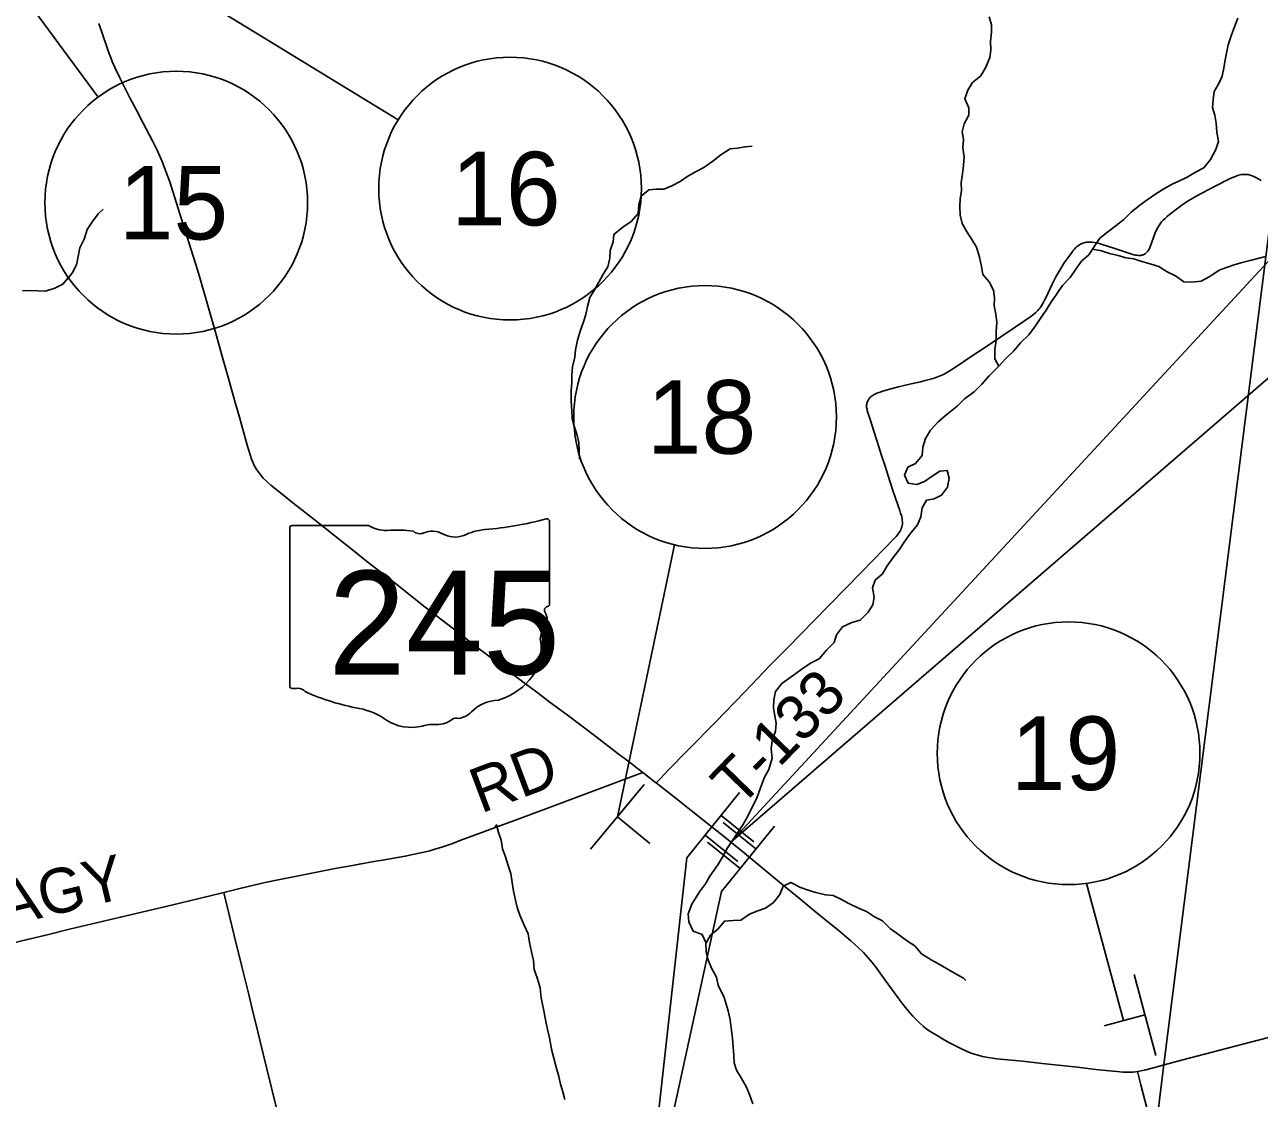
# Model space of a CAD drawing. Extents: x 0 to 1101, y 0 to 440.
# Drawn here: x 330.45 to 377.45, y 203.47 to 244.32 of the extents above; entities that cross this region are included whole.
import ezdxf

# ---------------------------------------------------------------- set-up
doc = ezdxf.new("R2010")
doc.units = 0
for name, color, linetype in [('GM_X_County_Road', 7, 'Continuous'), ('GM_X_County_Road_Text', 7, 'Continuous'), ('GM_X_Minor_River', 7, 'Continuous'), ('GM_X_State_Location', 7, 'Continuous'), ('GM_X_State_Route', 7, 'Continuous'), ('GM_X_State_Shield', 7, 'Continuous'), ('GM_X_Township', 7, 'Continuous'), ('GM_X_Township_Road', 7, 'Continuous'), ('GM_X_Township_Road_Text', 7, 'Continuous'), ('SH_Masking', 7, 'Continuous'), ('SH_Text', 7, 'Continuous'), ('SN_P_Signs', 7, 'Continuous')]:
    doc.layers.add(name, color=color, linetype=linetype)

msp = doc.modelspace()

# ---------------------------------------------------------------- linework, layer by layer
at = {"layer": 'GM_X_County_Road'}
for points in [[(338.034, 211.303), (338.543, 211.428), (339.013, 211.543), (339.612, 211.678), (340.159, 211.79), (340.872, 211.931), (341.95, 212.146), (342.334, 212.221), (342.793, 212.303), (343.195, 212.379), (343.746, 212.476), (344.077, 212.531), (344.94, 212.679), (345.525, 212.802), (345.707, 212.842), (345.869, 212.887), (346.067, 212.943), (346.334, 213.028), (346.669, 213.143), (347.159, 213.325), (347.613, 213.495), (348.293, 213.75), (349.204, 214.081), (350.395, 214.515), (352.425, 215.279), (353.742, 215.777), (353.979, 215.867)], [(321.253, 207.103), (321.396, 207.192), (321.507, 207.254), (321.576, 207.287), (321.664, 207.324), (321.734, 207.348), (321.812, 207.373), (322.029, 207.437), (322.223, 207.486), (322.583, 207.577), (323.125, 207.709), (324.738, 208.094), (326.423, 208.501), (327.548, 208.765), (328.997, 209.117), (330.389, 209.466), (331.203, 209.667), (332.163, 209.9), (334.104, 210.355), (335.771, 210.756), (337.04, 211.061), (338.034, 211.303)], [(373.476, 201.944), (373.346, 202.432), (373.099, 203.35), (372.935, 203.982), (372.81, 204.483)]]:
    msp.add_lwpolyline(points, dxfattribs=at)
at = {"layer": 'GM_X_Minor_River'}
for points in [[(367.535, 231.327), (367.388, 231.612), (367.38, 231.955), (367.429, 232.32), (367.432, 232.629), (367.458, 233.006), (367.426, 233.304), (367.361, 233.624), (367.363, 233.933), (367.332, 234.219), (367.163, 234.53), (366.926, 234.818), (366.871, 235.115), (366.794, 235.471), (366.684, 235.849), (366.504, 236.148), (366.301, 236.47), (366.143, 236.757), (366.066, 237.067), (366.046, 237.399), (366.061, 237.707), (366.109, 237.993), (366.1, 238.301), (366.149, 238.644), (366.186, 238.964), (366.212, 239.284), (366.169, 239.639), (366.183, 239.947), (366.14, 240.245), (366.211, 240.542), (366.397, 240.872), (366.388, 241.158), (366.243, 241.502), (366.349, 241.833), (366.534, 242.117), (366.845, 242.377), (367.042, 242.707), (367.193, 243.072), (367.23, 243.357), (367.222, 243.7), (367.259, 244.032), (367.25, 244.318), (367.161, 244.616)], [(376.039, 242.361), (376.099, 242.669), (376.147, 242.978), (376.267, 243.549), (376.396, 243.936), (376.501, 244.244), (376.63, 244.563)], [(358.785, 215.984), (358.903, 216.405), (358.872, 216.76), (358.909, 217.08), (359.027, 217.433), (359.052, 217.741), (359.009, 218.027), (358.954, 218.325), (358.969, 218.633), (359.029, 218.941), (359.271, 219.248), (359.719, 219.564), (360.053, 219.812), (360.363, 220.027), (360.696, 220.195), (360.973, 220.524), (361.272, 220.807), (361.355, 221.103), (361.586, 221.41), (361.942, 221.567), (362.251, 221.667), (362.562, 221.961), (362.736, 222.245), (362.784, 222.531), (362.719, 222.897), (362.824, 223.182), (363.112, 223.431), (363.286, 223.726), (363.517, 224.044), (363.737, 224.339), (363.934, 224.635), (364.142, 224.93), (364.442, 225.293), (364.57, 225.589), (364.619, 225.932), (364.782, 226.228), (365.068, 226.282), (365.355, 226.417), (365.574, 226.723), (365.646, 227.066), (365.569, 227.352), (365.283, 227.332), (364.995, 227.14), (364.708, 226.937), (364.41, 226.826), (364.079, 226.874), (363.945, 227.184), (364.073, 227.48), (364.36, 227.626), (364.614, 227.933), (364.64, 228.241), (364.746, 228.572), (364.931, 228.89), (365.231, 229.207), (365.565, 229.502), (365.944, 229.807), (366.232, 230.079), (366.589, 230.35), (366.889, 230.644), (367.165, 230.962), (367.523, 231.313), (367.8, 231.619), (368.111, 231.914), (368.365, 232.22), (368.676, 232.515), (368.93, 232.867), (369.138, 233.162), (369.335, 233.458), (369.509, 233.753), (369.74, 234.083), (369.96, 234.401), (370.248, 234.696), (370.468, 235.014), (370.677, 235.321), (370.964, 235.569), (371.173, 235.888), (371.381, 236.195), (371.68, 236.443), (372.002, 236.681), (372.29, 236.907), (372.578, 237.19), (372.9, 237.45), (373.222, 237.687), (373.509, 237.879), (373.819, 238.07), (374.129, 238.25), (374.416, 238.374), (374.703, 238.52), (375.024, 238.711), (375.334, 238.868), (375.588, 239.186), (375.797, 239.573), (375.891, 239.881), (375.837, 240.225), (375.806, 240.579), (375.752, 240.877), (375.674, 241.175), (375.688, 241.461), (375.726, 241.781), (375.911, 242.077), (376.039, 242.361)], [(351.57, 227.787), (351.561, 228.107), (351.541, 228.416), (351.475, 228.737), (351.364, 229.046), (351.298, 229.333), (351.278, 229.619), (351.258, 230.007), (351.25, 230.396), (351.276, 230.693), (351.278, 230.979), (351.304, 231.299), (351.399, 231.664), (351.413, 231.95), (351.496, 232.315), (351.613, 232.691), (351.719, 233.01), (351.813, 233.295), (351.873, 233.592), (351.967, 233.934), (352.141, 234.23), (352.304, 234.526), (352.478, 234.822), (352.651, 235.106), (352.723, 235.437), (352.737, 235.734), (352.854, 236.053), (352.879, 236.339), (353.224, 236.61), (353.535, 236.836), (353.8, 237.131), (353.826, 237.462), (353.92, 237.793), (354.208, 238.042), (354.494, 238.062), (354.779, 238.06), (355.089, 238.183), (355.399, 238.352), (355.697, 238.555), (356.019, 238.735), (356.306, 238.881), (356.65, 239.13), (356.949, 239.367), (357.306, 239.593), (357.591, 239.625), (357.877, 239.679), (358.14, 239.7)], [(330.373, 234.198), (330.67, 234.207), (331.241, 234.179), (331.596, 234.291), (331.906, 234.448), (332.263, 234.868), (332.426, 235.187), (332.486, 235.495), (332.557, 235.826), (332.72, 236.156), (332.826, 236.521), (333.035, 236.828), (333.243, 237.123), (333.439, 237.305)], [(371.1, 235.777), (371.445, 235.714), (371.753, 235.619), (372.072, 235.536), (372.368, 235.454), (372.676, 235.405), (372.984, 235.311), (373.337, 235.204), (373.622, 235.122), (373.94, 234.913), (374.258, 234.761), (374.576, 234.541), (374.884, 234.527), (375.239, 234.558), (375.571, 234.738), (375.916, 234.975), (376.203, 235.075), (376.489, 235.187), (376.798, 235.275), (377.108, 235.352), (377.394, 235.43), (377.68, 235.496)], [(358.168, 203.251), (358.045, 203.606), (357.911, 203.916), (357.732, 204.249), (357.551, 204.536), (357.463, 204.822), (357.442, 205.108), (357.422, 205.416), (357.402, 205.737), (357.306, 206.457), (357.229, 206.8), (357.074, 207.304), (356.85, 207.775), (356.784, 208.072), (356.593, 208.417), (356.459, 208.761), (356.393, 209.047), (356.384, 209.401), (356.239, 209.7), (355.897, 209.828), (355.729, 210.184), (355.709, 210.481), (355.849, 210.857), (356.139, 211.323), (356.37, 211.629), (356.533, 211.925), (356.834, 212.356), (357.031, 212.663), (357.205, 212.993), (357.471, 213.39), (357.784, 213.879), (357.969, 214.174), (358.33, 214.925), (358.459, 215.278), (358.611, 215.688), (358.785, 215.984)], [(351.008, 203.419), (350.942, 203.717), (350.854, 204.003), (350.788, 204.301), (350.688, 204.655), (350.6, 204.999), (350.5, 205.342), (350.435, 205.766), (350.358, 206.086), (350.293, 206.395), (350.227, 206.738), (350.118, 207.287), (350.076, 207.676), (349.954, 208.054), (349.842, 208.364), (349.822, 208.707), (349.745, 209.039), (349.669, 209.393), (349.614, 209.725), (349.469, 210.058), (349.301, 210.436), (349.201, 210.723), (349.135, 211.009), (349.058, 211.352), (349.004, 211.684), (348.961, 212.027), (348.861, 212.325), (348.75, 212.657), (348.639, 212.955), (348.584, 213.287), (348.484, 213.585), (348.418, 213.871), (348.349, 213.815)], [(356.385, 209.359), (356.558, 209.674), (356.846, 209.911), (357.088, 210.206), (357.42, 210.237), (357.717, 210.246), (358.039, 210.471), (358.325, 210.583), (358.658, 210.706), (358.957, 210.92), (359.199, 211.226), (359.328, 211.534), (359.614, 211.68), (359.978, 211.493), (360.274, 211.388), (360.571, 211.305), (360.935, 211.21), (361.232, 211.185), (361.516, 211.045), (361.823, 210.882), (362.187, 210.707), (362.494, 210.579), (362.801, 210.37), (363.108, 210.219), (363.414, 209.919), (363.72, 209.699), (364.015, 209.468), (364.333, 209.271), (364.593, 208.971), (364.956, 208.739), (365.24, 208.588), (365.536, 208.403), (365.843, 208.228), (366.195, 208.042), (366.274, 207.95)]]:
    msp.add_lwpolyline(points, dxfattribs=at)
at = {"layer": 'GM_X_State_Route'}
for points in [[(333.274, 244.361), (333.575, 243.479), (333.656, 243.251), (333.715, 243.094), (333.781, 242.919), (333.897, 242.664), (334.056, 242.326), (334.199, 242.043), (334.472, 241.513), (334.703, 241.066), (334.944, 240.602), (335.327, 239.877), (335.492, 239.544), (335.583, 239.344), (335.681, 239.12), (335.818, 238.775), (335.972, 238.336), (336.471, 236.759), (337.034, 234.989), (337.132, 234.654), (337.5, 233.364), (337.751, 232.487), (337.98, 231.661), (338.209, 230.854), (338.467, 229.94), (338.623, 229.383), (338.923, 228.326), (339.046, 227.914), (339.09, 227.788), (339.139, 227.668), (339.204, 227.527), (339.289, 227.384), (339.397, 227.229), (339.53, 227.07), (339.677, 226.925), (339.818, 226.801), (340.124, 226.555), (340.665, 226.126), (341.631, 225.365), (342.315, 224.818), (342.93, 224.334), (343.53, 223.862), (344.502, 223.106), (345.702, 222.16), (346.556, 221.497), (347.1, 221.074), (347.512, 220.754), (348, 220.38), (348.458, 220.028), (348.769, 219.791), (349.307, 219.391), (349.995, 218.879), (350.458, 218.534), (351.1, 218.054), (352.187, 217.235), (353.048, 216.581), (353.464, 216.267), (353.715, 216.073), (353.979, 215.867), (354.465, 215.489), (354.489, 215.47), (355.314, 214.82), (355.825, 214.416), (356.321, 214.021), (357.037, 213.454), (357.776, 212.857), (358.968, 211.871), (359.401, 211.517), (360.007, 211.021), (360.482, 210.631), (361.086, 210.133), (361.39, 209.886), (361.664, 209.662), (361.905, 209.458), (362.169, 209.224), (362.38, 209.016), (362.566, 208.81), (362.707, 208.638), (362.822, 208.492), (363.021, 208.224), (363.208, 207.967), (363.688, 207.302), (363.878, 207.048), (364.078, 206.801), (364.263, 206.59), (364.513, 206.335), (364.648, 206.215), (364.756, 206.128), (364.877, 206.04), (365.157, 205.865), (365.393, 205.727), (365.63, 205.594), (366.031, 205.383), (366.355, 205.235), (366.518, 205.174), (366.691, 205.118), (366.907, 205.061), (367.13, 205.019), (367.464, 204.971), (368.43, 204.875), (369.189, 204.797), (370.523, 204.648), (371.227, 204.569), (371.746, 204.511), (372.024, 204.485), (372.267, 204.465), (372.455, 204.46), (372.631, 204.462), (372.734, 204.47), (372.81, 204.483), (373.073, 204.543), (373.42, 204.632), (373.827, 204.741)], [(373.827, 204.741), (374.483, 204.915), (377.113, 205.604), (378.776, 206.034)]]:
    msp.add_lwpolyline(points, dxfattribs=at)
at = {"layer": 'GM_X_State_Shield'}
for p, q in [((340.541, 225.165), (340.541, 219.162)), ((343.534, 225.268), (340.639, 225.268)), ((350.429, 222.277), (350.429, 225.417)), ((350.428, 222.277), (350.429, 222.277))]:
    msp.add_line(p, q, dxfattribs=at)
for centre, major_axis, start_param, end_param in [((340.655, 225.178), (0.115, 0), 1.712693, 3.28349), ((344.224, 225.965), (1.111, 0), 4.042523, 4.731795), ((346.907, 233.453), (10.486, 0), 4.814394, 5.042369), ((350.319, 225.43), (0.11, 0), 6.141152, 7.989035), ((344.592, 221.898), (3.989, 0), 1.404758, 1.657858), ((345.498, 225.209), (0.321, 0), 3.836095, 5.185415), ((345.968, 224.515), (0.666, 0), 0.950623, 2.079405), ((346.828, 225.467), (0.802, 0), 4.081561, 5.145723), ((348.244, 223.435), (2.11, 0), 1.699011, 2.107814), ((350.403, 222.046), (0.17, 0), 1.883978, 3.671073), ((349.32, 221.649), (1.023, 0), 5.934695, 6.695948), ((350.311, 222.265), (0.118, 0), 5.05454, 6.418171), ((350.823, 220.962), (0.744, 0), 2.387724, 3.262537), ((347.494, 220.563), (2.623, 0), 5.101752, 6.440018), ((340.656, 219.148), (0.116, 0), 3.00124, 4.508301), ((340.673, 219.763), (0.882, 0), 4.665946, 4.897461), ((340.854, 218.815), (0.318, 0), 0.519207, 1.627899), ((344.868, 224.209), (7.572, 0), 4.195997, 4.488961), ((348.6, 217.476), (1.436, 0), 1.647645, 2.488434), ((342.611, 216.464), (2.369, 0), 0.823519, 1.323587), ((346.78, 218.58), (0.847, 0), 4.937069, 5.64225), ((345.173, 218.785), (1.503, 0), 4.026481, 4.996735), ((346.042, 216.71), (1.235, 0), 1.495662, 1.94098), ((346.152, 218.336), (0.801, 0), 4.691044, 5.507374), ((346.876, 217.754), (0.226, 0), 1.147584, 2.315152)]:
    msp.add_ellipse(centre, major_axis=major_axis, ratio=0.8, start_param=start_param, end_param=end_param, dxfattribs=at)
at = {"layer": 'GM_X_Township'}
for points in [[(189.224, 280.089), (205.419, 278.858), (219.953, 277.58), (235.998, 275.889), (239.628, 275.54), (251.141, 274.543), (251.38, 274.519), (281.529, 271.532), (305.637, 269.297), (307.931, 269.05), (324.455, 267.133), (346.049, 265.027), (373.771, 262.138), (378.061, 261.761), (380.797, 261.323), (380.697, 259.316), (380.197, 255.256), (378.028, 238.099), (373.82, 204.757), (373.469, 201.961), (371.877, 189.376), (367.226, 152.429)], [(456.87, 41.812), (429.195, 44.697), (407.625, 46.582), (393.244, 47.835), (358.093, 49.313), (354.24, 49.634), (354.518, 51.702), (355.546, 60.287), (359.256, 91.672), (367.226, 152.429), (371.877, 189.376), (373.469, 201.961), (373.82, 204.757), (378.028, 238.099), (380.197, 255.256), (380.697, 259.316), (380.797, 261.323), (386.092, 260.749), (411.56, 258.243), (435.213, 255.629), (445.064, 254.562)]]:
    msp.add_lwpolyline(points, dxfattribs=at)
at = {"layer": 'GM_X_Township_Road'}
for points in [[(354.489, 215.47), (354.643, 215.63), (354.951, 215.949), (355.68, 216.696), (356.793, 217.823), (357.09, 218.133), (357.868, 218.935), (358.845, 219.962), (359.502, 220.622), (361.031, 222.177), (361.771, 222.94), (362.759, 223.954), (363.551, 224.771), (363.62, 224.848), (363.687, 224.926), (363.731, 224.986), (363.772, 225.047), (363.799, 225.095), (363.822, 225.147), (363.841, 225.203), (363.854, 225.259), (363.861, 225.309), (363.863, 225.352), (363.861, 225.401), (363.857, 225.455), (363.85, 225.512), (363.838, 225.579), (363.823, 225.64), (363.795, 225.737), (363.762, 225.837), (363.513, 226.559), (363.393, 226.912), (363.201, 227.516), (363.069, 227.931), (362.965, 228.26), (362.879, 228.532), (362.79, 228.811), (362.653, 229.255), (362.528, 229.645), (362.516, 229.688), (362.506, 229.735), (362.5, 229.769), (362.499, 229.809), (362.5, 229.846), (362.504, 229.883), (362.511, 229.92), (362.523, 229.955), (362.537, 229.986), (362.554, 230.023), (362.571, 230.053), (362.594, 230.086), (362.617, 230.116), (362.643, 230.142), (362.676, 230.174), (362.714, 230.203), (362.748, 230.227), (362.793, 230.252), (362.842, 230.275), (362.894, 230.298), (362.985, 230.331), (363.083, 230.365), (363.283, 230.424), (363.526, 230.49), (363.712, 230.54), (363.927, 230.594), (364.191, 230.655), (364.372, 230.695), (364.553, 230.736), (364.733, 230.778), (364.983, 230.843), (365.077, 230.87), (365.176, 230.905), (365.295, 230.953), (365.43, 231.016), (365.64, 231.135), (365.922, 231.315), (366.479, 231.69), (366.773, 231.886), (367.147, 232.132), (367.613, 232.441), (368.151, 232.807), (368.516, 233.058), (368.747, 233.215), (368.815, 233.265), (368.877, 233.313), (368.929, 233.358), (368.977, 233.403), (369.017, 233.443), (369.062, 233.494), (369.094, 233.538), (369.132, 233.59), (369.172, 233.653), (369.219, 233.731), (369.272, 233.832), (369.332, 233.957), (369.562, 234.447), (369.708, 234.728), (369.857, 234.986), (370.026, 235.254), (370.175, 235.468), (370.318, 235.656), (370.368, 235.723), (370.415, 235.781), (370.454, 235.825), (370.49, 235.863), (370.531, 235.898), (370.563, 235.923), (370.601, 235.946), (370.643, 235.969), (370.684, 235.988), (370.728, 236.005), (370.773, 236.019), (370.818, 236.031), (370.865, 236.04), (370.918, 236.046), (370.977, 236.048), (371.03, 236.048), (371.092, 236.045), (371.161, 236.037), (371.242, 236.022), (371.35, 235.995), (371.474, 235.96), (371.911, 235.82), (372.443, 235.64), (372.601, 235.584), (372.669, 235.566), (372.728, 235.553), (372.783, 235.545), (372.839, 235.539), (372.884, 235.537), (372.926, 235.541), (372.966, 235.547), (373.003, 235.555), (373.029, 235.564), (373.056, 235.575), (373.08, 235.588), (373.105, 235.602), (373.134, 235.624), (373.161, 235.65), (373.184, 235.674), (373.209, 235.706), (373.233, 235.742), (373.258, 235.784), (373.284, 235.84), (373.311, 235.903), (373.361, 236.051), (373.42, 236.229), (373.488, 236.4), (373.552, 236.535), (373.59, 236.606), (373.638, 236.679), (373.681, 236.744), (373.731, 236.813), (373.79, 236.88), (373.862, 236.951), (373.938, 237.023), (374.03, 237.1), (374.294, 237.306), (374.55, 237.491), (374.769, 237.632), (375.077, 237.804), (375.75, 238.164), (376.317, 238.449), (376.431, 238.501), (376.539, 238.548), (376.597, 238.569), (376.662, 238.589), (376.715, 238.604), (376.77, 238.615), (376.821, 238.621), (376.881, 238.624), (376.954, 238.623), (377.024, 238.614), (377.101, 238.599), (377.173, 238.574), (377.241, 238.549), (377.29, 238.525), (377.341, 238.499), (377.519, 238.398)], [(340.071, 202.946), (339.851, 203.87), (339.672, 204.594), (339.401, 205.679), (339.247, 206.312), (339.151, 206.711), (338.98, 207.417), (338.719, 208.486), (338.432, 209.663), (338.076, 211.129), (338.034, 211.303)]]:
    msp.add_lwpolyline(points, dxfattribs=at)
at = {"layer": 'SH_Masking'}
for centre in [(348.928, 238.084), (336.221, 237.547), (356.35, 229.394), (370.192, 216.598)]:
    msp.add_circle(centre, 5, dxfattribs=at)
at = {"layer": 'SH_Text'}
for p, q in [((331.851, 248.542), (344.664, 240.695)), ((333.25, 241.569), (328.556, 247.921)), ((355.186, 224.531), (353.012, 214.178)), ((354.552, 202.689), (355.652, 212.613)), ((370.873, 211.644), (372.286, 206.423)), ((355.07, 202.604), (356.982, 211.34))]:
    msp.add_line(p, q, dxfattribs=at)
msp.add_lwpolyline([(357.336, 213.213), (384.206, 242.242), (414.138, 242.438), (414.138, 236.761), (384.656, 236.795)], close=True, dxfattribs=at)
for centre in [(348.928, 238.084), (336.221, 237.547), (356.35, 229.394), (370.192, 216.598)]:
    msp.add_circle(centre, 5, dxfattribs=at)
at = {"layer": 'SN_P_Signs'}
for p, q in [((354.029, 215.413), (351.995, 212.943)), ((357.663, 215.102), (355.652, 212.613)), ((353.012, 214.178), (354.247, 213.161)), ((356.658, 213.858), (356.658, 213.858)), ((356.658, 213.858), (356.658, 213.858)), ((356.959, 214.231), (358.204, 213.225)), ((358.289, 212.958), (357.044, 213.964)), ((356.356, 213.484), (357.601, 212.479)), ((358.993, 213.829), (356.982, 211.34)), ((357.685, 212.211), (356.441, 213.217)), ((357.987, 212.585), (357.987, 212.585)), ((357.987, 212.585), (357.987, 212.585)), ((373.506, 205.092), (372.684, 208.184)), ((373.095, 206.638), (371.549, 206.227))]:
    msp.add_line(p, q, dxfattribs=at)

# ---------------------------------------------------------------- texts
at = {"layer": 'GM_X_County_Road_Text'}
for s, rotation, p in [('RD', 20.6125, (347.813, 214.297)), ('KANAGY', 13.5135, (325.137, 208.895))]:
    msp.add_text(s, height=1.7045, rotation=rotation, dxfattribs=at).set_placement(p)
at = {"layer": 'GM_X_State_Location'}
for s in ['s', 'r']:
    msp.add_text(s, height=0.00568, dxfattribs=at).set_placement((345.374, 221.764))
msp.add_text('245', height=0.00568, rotation=0, dxfattribs=at).set_placement((343.368, 221.351))
at = {"layer": 'GM_X_State_Shield'}
msp.add_text('245', height=3.9551, dxfattribs=at).set_placement((342.015, 219.585))
at = {"layer": 'GM_X_Township_Road_Text'}
msp.add_text('T-133', height=1.7045, rotation=45.7845, dxfattribs=at).set_placement((357.667, 214.483))
at = {"layer": 'SH_Text'}
for s, p in [('16', (346.687, 236.684)), ('15', (334.034, 236.147)), ('18', (354.133, 227.994)), ('19', (367.99, 215.198))]:
    msp.add_text(s, height=2.8, rotation=360, dxfattribs=at).set_placement(p)

doc.saveas('drawing.dxf')
